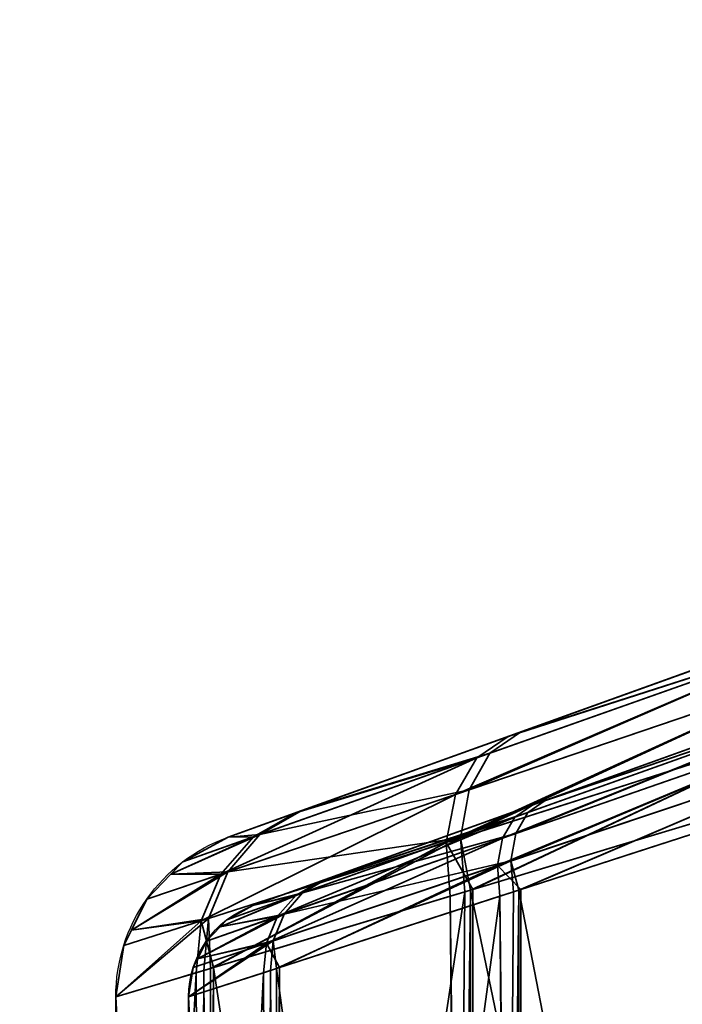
# Model space of a CAD drawing. Header units: millimetres. Extents: x -603 to 3703, y -120 to 193.
# Tile 623 of 656: x 2462.71 to 2469.53, y -16.78 to -6.63. Entities that reach past the tile are written whole.
import ezdxf

# ---------------------------------------------------------------- set-up
doc = ezdxf.new("R2010")
doc.units = ezdxf.units.MM
doc.layers.add('151', color=7, linetype='Continuous', true_color=0xffffff)

# ---------------------------------------------------------------- blocks, each defined once
blk = doc.blocks.new('UG_SURFACE_003')
at = {"layer": '151', "color": 252, "linetype": 'Continuous', "lineweight": 35}
for points in [[(3702.5, -35, 2213), (3702.5, 174.4, 2213), (2297.5, 174.4, 2213), (2297.5, -35, 2213)], [(2447.5, -35, 2063), (2447.5, 174.4, 2063), (3552.5, 174.4, 2063), (3552.5, -35, 2063)]]:
    blk.add_3dface(points, dxfattribs=at)
blk = doc.blocks.new('UG_SURFACE_168')
at = {"layer": '151', "color": 252, "linetype": 'Continuous', "lineweight": 35}
for points in [[(2471.22, -12.768, 1159.605), (2484.588, -7.961, 1016.297), (2464.858, -15.056, 1029), (2464.858, -15.056, 1151)], [(2464.858, -15.056, 1029), (2484.588, -7.961, 1016.297), (2471.22, -12.768, 1020.395)], [(2465.111, -15.762, 1151), (2465.111, -15.762, 1029), (2484.842, -8.666, 1016.297), (2471.474, -13.474, 1159.605)], [(2471.474, -13.474, 1020.395), (2484.842, -8.666, 1016.297), (2465.111, -15.762, 1029)], [(2471.22, -12.768, 1020.395), (2467.74, -14.02, 1022.399), (2465.552, -14.807, 1025.535), (2464.858, -15.056, 1029)], [(2464.858, -15.056, 1151), (2465.616, -14.784, 1154.616), (2467.868, -13.974, 1157.717), (2471.22, -12.768, 1159.605)], [(2467.74, -14.02, 1022.399), (2471.22, -12.768, 1020.395), (2471.096, -12.937, 1019.791)], [(2471.096, -12.937, 1160.209), (2471.22, -12.768, 1159.605), (2467.868, -13.974, 1157.717)], [(2467.196, -14.617, 1021.581), (2467.417, -14.239, 1021.966), (2471.096, -12.937, 1019.791)], [(2471.096, -12.937, 1019.791), (2471.067, -13.304, 1019.267), (2467.196, -14.617, 1021.581)], [(2467.338, -14.569, 1158.552), (2471.067, -13.304, 1160.733), (2471.096, -12.937, 1160.209)], [(2471.096, -12.937, 1160.209), (2467.552, -14.191, 1158.159), (2467.338, -14.569, 1158.552)], [(2471.096, -12.937, 1019.791), (2467.417, -14.239, 1021.966), (2467.74, -14.02, 1022.399)], [(2467.868, -13.974, 1157.717), (2467.552, -14.191, 1158.159), (2471.096, -12.937, 1160.209)], [(2467.101, -15.111, 1021.286), (2467.196, -14.617, 1021.581), (2471.067, -13.304, 1019.267)], [(2471.067, -13.304, 1019.267), (2471.138, -13.82, 1018.894), (2467.101, -15.111, 1021.286)], [(2467.249, -15.063, 1158.851), (2471.138, -13.82, 1161.106), (2471.067, -13.304, 1160.733)], [(2471.067, -13.304, 1160.733), (2467.338, -14.569, 1158.552), (2467.249, -15.063, 1158.851)], [(2465.111, -15.762, 1029), (2465.805, -15.513, 1025.535), (2467.994, -14.725, 1022.399), (2471.474, -13.474, 1020.395)], [(2471.474, -13.474, 1159.605), (2468.122, -14.68, 1157.717), (2465.87, -15.489, 1154.616), (2465.111, -15.762, 1151)], [(2471.403, -13.571, 1020.05), (2471.474, -13.474, 1020.395), (2467.994, -14.725, 1022.399)], [(2468.122, -14.68, 1157.717), (2471.474, -13.474, 1159.605), (2471.403, -13.571, 1159.95)], [(2467.683, -15.067, 1021.931), (2471.386, -13.78, 1019.75), (2471.403, -13.571, 1020.05)], [(2471.403, -13.571, 1020.05), (2467.81, -14.851, 1022.151), (2467.683, -15.067, 1021.931)], [(2467.994, -14.725, 1022.399), (2467.81, -14.851, 1022.151), (2471.403, -13.571, 1020.05)], [(2467.819, -15.019, 1158.194), (2467.941, -14.804, 1157.97), (2471.403, -13.571, 1159.95)], [(2471.403, -13.571, 1159.95), (2471.386, -13.78, 1160.25), (2467.819, -15.019, 1158.194)], [(2471.403, -13.571, 1159.95), (2467.941, -14.804, 1157.97), (2468.122, -14.68, 1157.717)], [(2467.629, -15.349, 1021.763), (2471.427, -14.075, 1019.537), (2471.386, -13.78, 1019.75)], [(2471.386, -13.78, 1019.75), (2467.683, -15.067, 1021.931), (2467.629, -15.349, 1021.763)], [(2467.768, -15.302, 1158.365), (2467.819, -15.019, 1158.194), (2471.386, -13.78, 1160.25)], [(2471.386, -13.78, 1160.25), (2471.427, -14.075, 1160.463), (2467.768, -15.302, 1158.365)], [(2467.375, -15.597, 1020.982), (2467.101, -15.111, 1021.286), (2471.138, -13.82, 1018.894)], [(2471.138, -13.82, 1161.106), (2467.249, -15.063, 1158.851), (2467.353, -15.603, 1159.056)], [(2467.353, -15.603, 1159.056), (2471.299, -14.415, 1161.278), (2471.138, -13.82, 1161.106)], [(2471.138, -13.82, 1018.894), (2471.299, -14.415, 1018.722), (2467.375, -15.597, 1020.982)], [(2467.552, -14.191, 1158.159), (2467.868, -13.974, 1157.717), (2465.616, -14.784, 1154.616)], [(2465.552, -14.807, 1025.535), (2467.74, -14.02, 1022.399), (2467.417, -14.239, 1021.966)], [(2471.427, -14.075, 1019.537), (2467.629, -15.349, 1021.763), (2467.869, -15.597, 1021.541)], [(2467.849, -15.603, 1158.494), (2467.768, -15.302, 1158.365), (2471.427, -14.075, 1160.463)], [(2471.427, -14.075, 1160.463), (2471.519, -14.415, 1160.561), (2467.849, -15.603, 1158.494)], [(2467.869, -15.597, 1021.541), (2471.519, -14.415, 1019.439), (2471.427, -14.075, 1019.537)], [(2465.616, -14.784, 1154.616), (2465.184, -15.03, 1154.845), (2467.552, -14.191, 1158.159)], [(2467.338, -14.569, 1158.552), (2467.552, -14.191, 1158.159), (2465.184, -15.03, 1154.845)], [(2467.417, -14.239, 1021.966), (2467.196, -14.617, 1021.581), (2464.781, -15.437, 1025.119)], [(2464.781, -15.437, 1025.119), (2465.117, -15.054, 1025.316), (2467.417, -14.239, 1021.966)], [(2467.417, -14.239, 1021.966), (2465.117, -15.054, 1025.316), (2465.552, -14.807, 1025.535)], [(2471.299, -14.415, 1018.722), (2471.299, -34.585, 1018.722), (2467.353, -33.397, 1020.944)], [(2467.353, -33.397, 1020.944), (2467.375, -15.597, 1020.982), (2471.299, -14.415, 1018.722)], [(2471.299, -34.585, 1161.278), (2471.299, -14.415, 1161.278), (2467.353, -15.603, 1159.056)], [(2467.849, -15.603, 1158.494), (2471.519, -14.415, 1160.561), (2471.519, -34.585, 1160.561)], [(2471.519, -14.415, 1019.439), (2467.869, -15.597, 1021.541), (2467.849, -33.397, 1021.506)], [(2467.849, -33.397, 1021.506), (2471.519, -34.585, 1019.439), (2471.519, -14.415, 1019.439)], [(2465.184, -15.03, 1154.845), (2464.853, -15.413, 1155.051), (2467.338, -14.569, 1158.552)], [(2467.249, -15.063, 1158.851), (2467.338, -14.569, 1158.552), (2464.853, -15.413, 1155.051)], [(2467.196, -14.617, 1021.581), (2467.101, -15.111, 1021.286), (2464.579, -15.919, 1024.962)], [(2464.579, -15.919, 1024.962), (2464.781, -15.437, 1025.119), (2467.196, -14.617, 1021.581)], [(2465.87, -15.489, 1154.616), (2468.122, -14.68, 1157.717), (2467.941, -14.804, 1157.97)], [(2465.184, -15.03, 1154.845), (2465.616, -14.784, 1154.616), (2464.858, -15.056, 1151)], [(2464.858, -15.056, 1029), (2465.552, -14.807, 1025.535), (2465.117, -15.054, 1025.316)], [(2467.941, -14.804, 1157.97), (2465.623, -15.63, 1154.747), (2465.87, -15.489, 1154.616)], [(2465.623, -15.63, 1154.747), (2467.941, -14.804, 1157.97), (2467.819, -15.019, 1158.194)], [(2467.81, -14.851, 1022.151), (2467.994, -14.725, 1022.399), (2465.805, -15.513, 1025.535)], [(2467.81, -14.851, 1022.151), (2465.557, -15.654, 1025.41), (2465.365, -15.873, 1025.297)], [(2465.365, -15.873, 1025.297), (2467.683, -15.067, 1021.931), (2467.81, -14.851, 1022.151)], [(2465.805, -15.513, 1025.535), (2465.557, -15.654, 1025.41), (2467.81, -14.851, 1022.151)], [(2464.266, -15.44, 1151), (2464.853, -15.413, 1155.051), (2465.184, -15.03, 1154.845)], [(2465.184, -15.03, 1154.845), (2464.389, -15.312, 1151), (2464.266, -15.44, 1151)], [(2464.266, -15.44, 1029), (2464.389, -15.312, 1029), (2465.117, -15.054, 1025.316)], [(2465.117, -15.054, 1025.316), (2464.781, -15.437, 1025.119), (2464.266, -15.44, 1029)], [(2464.858, -15.056, 1151), (2464.389, -15.312, 1151), (2465.184, -15.03, 1154.845)], [(2465.117, -15.054, 1025.316), (2464.389, -15.312, 1029), (2464.858, -15.056, 1029)], [(2464.389, -15.312, 1151), (2464.858, -15.056, 1151), (2464.858, -15.056, 1029), (2464.389, -15.312, 1029)], [(2464.705, -16.4, 1024.608), (2464.579, -15.919, 1024.962), (2467.101, -15.111, 1021.286)], [(2467.249, -15.063, 1158.851), (2464.653, -15.895, 1155.214), (2464.674, -16.41, 1155.413)], [(2464.853, -15.413, 1155.051), (2464.653, -15.895, 1155.214), (2467.249, -15.063, 1158.851)], [(2464.674, -16.41, 1155.413), (2467.295, -15.621, 1159.023), (2467.249, -15.063, 1158.851)], [(2467.101, -15.111, 1021.286), (2467.143, -15.666, 1021.115), (2464.705, -16.4, 1024.608)], [(2467.683, -15.067, 1021.931), (2465.365, -15.873, 1025.297), (2465.25, -16.148, 1025.208)], [(2465.25, -16.148, 1025.208), (2467.629, -15.349, 1021.763), (2467.683, -15.067, 1021.931)], [(2465.434, -15.849, 1154.865), (2467.819, -15.019, 1158.194), (2467.768, -15.302, 1158.365)], [(2467.819, -15.019, 1158.194), (2465.434, -15.849, 1154.865), (2465.623, -15.63, 1154.747)], [(2467.375, -15.597, 1020.982), (2467.143, -15.666, 1021.115), (2467.101, -15.111, 1021.286)], [(2467.249, -15.063, 1158.851), (2467.295, -15.621, 1159.023), (2467.353, -15.603, 1159.056)], [(2464.389, -15.312, 1029), (2464.266, -15.44, 1029), (2464.266, -15.44, 1151), (2464.389, -15.312, 1151)], [(2465.356, -16.41, 1155.105), (2465.32, -16.125, 1154.958), (2467.768, -15.302, 1158.365)], [(2467.768, -15.302, 1158.365), (2465.32, -16.125, 1154.958), (2465.434, -15.849, 1154.865)], [(2467.768, -15.302, 1158.365), (2467.795, -15.621, 1158.464), (2465.356, -16.41, 1155.105)], [(2467.849, -15.603, 1158.494), (2467.795, -15.621, 1158.464), (2467.768, -15.302, 1158.365)], [(2463.86, -16.016, 1151), (2464.653, -15.895, 1155.214), (2464.853, -15.413, 1155.051)], [(2464.853, -15.413, 1155.051), (2464.018, -15.697, 1151), (2463.86, -16.016, 1151)], [(2464.266, -15.44, 1151), (2464.018, -15.697, 1151), (2464.853, -15.413, 1155.051)], [(2467.629, -15.349, 1021.763), (2465.25, -16.148, 1025.208), (2465.385, -16.4, 1024.915)], [(2465.385, -16.4, 1024.915), (2467.653, -15.666, 1021.665), (2467.629, -15.349, 1021.763)], [(2467.629, -15.349, 1021.763), (2467.653, -15.666, 1021.665), (2467.869, -15.597, 1021.541)], [(2463.86, -16.016, 1029), (2464.018, -15.697, 1029), (2464.781, -15.437, 1025.119)], [(2464.781, -15.437, 1025.119), (2464.579, -15.919, 1024.962), (2463.86, -16.016, 1029)], [(2464.781, -15.437, 1025.119), (2464.018, -15.697, 1029), (2464.266, -15.44, 1029)], [(2464.018, -15.697, 1151), (2464.266, -15.44, 1151), (2464.266, -15.44, 1029), (2464.018, -15.697, 1029)], [(2465.111, -15.762, 1151), (2465.87, -15.489, 1154.616), (2465.623, -15.63, 1154.747)], [(2465.557, -15.654, 1025.41), (2465.805, -15.513, 1025.535), (2465.111, -15.762, 1029)], [(2467.295, -15.621, 1159.023), (2464.674, -16.41, 1155.413), (2464.705, -32.6, 1155.391)], [(2467.295, -15.621, 1159.023), (2464.705, -32.6, 1155.391), (2467.143, -33.334, 1158.885)], [(2465.356, -16.41, 1155.105), (2467.795, -15.621, 1158.464), (2467.653, -33.334, 1158.335)], [(2467.143, -15.666, 1021.115), (2467.375, -15.597, 1020.982), (2467.353, -33.397, 1020.944)], [(2467.143, -33.334, 1158.885), (2467.353, -15.603, 1159.056), (2467.295, -15.621, 1159.023)], [(2467.143, -33.334, 1158.885), (2467.375, -33.403, 1159.019), (2467.353, -15.603, 1159.056)], [(2467.353, -15.603, 1159.056), (2467.375, -33.403, 1159.019), (2471.299, -34.585, 1161.278)], [(2467.849, -33.397, 1021.506), (2467.869, -15.597, 1021.541), (2467.653, -15.666, 1021.665)], [(2467.849, -15.603, 1158.494), (2467.869, -33.404, 1158.459), (2467.653, -33.334, 1158.335)], [(2467.795, -15.621, 1158.464), (2467.849, -15.603, 1158.494), (2467.653, -33.334, 1158.335)], [(2471.519, -34.585, 1160.561), (2467.869, -33.404, 1158.459), (2467.849, -15.603, 1158.494)], [(2464.018, -15.697, 1029), (2463.86, -16.016, 1029), (2463.86, -16.016, 1151), (2464.018, -15.697, 1151)], [(2467.295, -33.379, 1020.977), (2464.705, -16.4, 1024.608), (2467.143, -15.666, 1021.115)], [(2464.773, -15.981, 1151), (2464.844, -15.908, 1151), (2465.623, -15.63, 1154.747)], [(2465.623, -15.63, 1154.747), (2465.434, -15.849, 1154.865), (2464.773, -15.981, 1151)], [(2464.773, -15.981, 1029), (2465.365, -15.873, 1025.297), (2465.557, -15.654, 1025.41)], [(2465.557, -15.654, 1025.41), (2464.844, -15.908, 1029), (2464.773, -15.981, 1029)], [(2465.623, -15.63, 1154.747), (2464.844, -15.908, 1151), (2465.111, -15.762, 1151)], [(2465.111, -15.762, 1029), (2464.844, -15.908, 1029), (2465.557, -15.654, 1025.41)], [(2467.653, -15.666, 1021.665), (2465.385, -16.4, 1024.915), (2465.356, -32.59, 1024.895)], [(2465.356, -32.59, 1024.895), (2467.795, -33.379, 1021.536), (2467.653, -15.666, 1021.665)], [(2467.143, -15.666, 1021.115), (2467.353, -33.397, 1020.944), (2467.295, -33.379, 1020.977)], [(2467.795, -33.379, 1021.536), (2467.849, -33.397, 1021.506), (2467.653, -15.666, 1021.665)], [(2464.844, -15.908, 1029), (2465.111, -15.762, 1029), (2465.111, -15.762, 1151), (2464.844, -15.908, 1151)], [(2463.7, -16.703, 1151), (2464.606, -16.43, 1155.319), (2464.653, -15.895, 1155.214)], [(2464.653, -15.895, 1155.214), (2463.782, -16.175, 1151), (2463.7, -16.703, 1151)], [(2463.7, -16.703, 1029), (2463.782, -16.175, 1029), (2464.579, -15.919, 1024.962)], [(2464.579, -15.919, 1024.962), (2464.529, -16.454, 1024.861), (2463.7, -16.703, 1029)], [(2463.86, -16.016, 1151), (2463.782, -16.175, 1151), (2464.653, -15.895, 1155.214)], [(2464.579, -15.919, 1024.962), (2463.782, -16.175, 1029), (2463.86, -16.016, 1029)], [(2464.705, -16.4, 1024.608), (2464.529, -16.454, 1024.861), (2464.579, -15.919, 1024.962)], [(2464.542, -16.31, 1151), (2464.632, -16.128, 1151), (2465.434, -15.849, 1154.865)], [(2465.434, -15.849, 1154.865), (2465.32, -16.125, 1154.958), (2464.542, -16.31, 1151)], [(2464.542, -16.31, 1029), (2465.25, -16.148, 1025.208), (2465.365, -15.873, 1025.297)], [(2465.365, -15.873, 1025.297), (2464.632, -16.128, 1029), (2464.542, -16.31, 1029)], [(2464.653, -15.895, 1155.214), (2464.606, -16.43, 1155.319), (2464.674, -16.41, 1155.413)], [(2465.434, -15.849, 1154.865), (2464.632, -16.128, 1151), (2464.773, -15.981, 1151)], [(2464.773, -15.981, 1029), (2464.632, -16.128, 1029), (2465.365, -15.873, 1025.297)], [(2464.844, -15.908, 1151), (2464.773, -15.981, 1151), (2464.773, -15.981, 1029), (2464.844, -15.908, 1029)], [(2463.782, -16.175, 1151), (2463.86, -16.016, 1151), (2463.86, -16.016, 1029), (2463.782, -16.175, 1029)], [(2464.632, -16.128, 1029), (2464.773, -15.981, 1029), (2464.773, -15.981, 1151), (2464.632, -16.128, 1151)], [(2464.45, -16.703, 1151), (2464.497, -16.401, 1151), (2465.32, -16.125, 1154.958)], [(2465.32, -16.125, 1154.958), (2465.293, -16.43, 1155.018), (2464.45, -16.703, 1151)], [(2465.32, -16.125, 1154.958), (2464.497, -16.401, 1151), (2464.542, -16.31, 1151)], [(2464.632, -16.128, 1151), (2464.542, -16.31, 1151), (2464.542, -16.31, 1029), (2464.632, -16.128, 1029)], [(2465.356, -16.41, 1155.105), (2465.293, -16.43, 1155.018), (2465.32, -16.125, 1154.958)], [(2463.782, -16.175, 1029), (2463.7, -16.703, 1029), (2463.7, -16.703, 1151), (2463.782, -16.175, 1151)], [(2464.45, -16.703, 1029), (2465.221, -16.454, 1025.15), (2465.25, -16.148, 1025.208)], [(2465.25, -16.148, 1025.208), (2464.497, -16.401, 1029), (2464.45, -16.703, 1029)], [(2464.542, -16.31, 1029), (2464.497, -16.401, 1029), (2465.25, -16.148, 1025.208)], [(2465.25, -16.148, 1025.208), (2465.221, -16.454, 1025.15), (2465.385, -16.4, 1024.915)], [(2464.497, -16.401, 1029), (2464.542, -16.31, 1029), (2464.542, -16.31, 1151), (2464.497, -16.401, 1151)], [(2464.529, -32.546, 1155.139), (2464.606, -16.43, 1155.319), (2463.7, -16.703, 1151)], [(2464.497, -16.401, 1151), (2464.45, -16.703, 1151), (2464.45, -16.703, 1029), (2464.497, -16.401, 1029)], [(2464.45, -16.703, 1151), (2465.293, -16.43, 1155.018), (2465.221, -32.546, 1154.85)], [(2464.529, -16.454, 1024.861), (2464.705, -16.4, 1024.608), (2464.606, -32.57, 1024.68)], [(2464.529, -32.546, 1155.139), (2464.705, -32.6, 1155.391), (2464.606, -16.43, 1155.319)], [(2464.705, -16.4, 1024.608), (2464.674, -32.59, 1024.587), (2464.606, -32.57, 1024.68)], [(2464.705, -32.6, 1155.391), (2464.674, -16.41, 1155.413), (2464.606, -16.43, 1155.319)], [(2467.295, -33.379, 1020.977), (2464.674, -32.59, 1024.587), (2464.705, -16.4, 1024.608)], [(2465.293, -32.57, 1024.982), (2465.385, -16.4, 1024.915), (2465.221, -16.454, 1025.15)], [(2465.293, -16.43, 1155.018), (2465.385, -32.6, 1155.085), (2465.221, -32.546, 1154.85)], [(2465.293, -32.57, 1024.982), (2465.356, -32.59, 1024.895), (2465.385, -16.4, 1024.915)], [(2465.293, -16.43, 1155.018), (2465.356, -16.41, 1155.105), (2465.385, -32.6, 1155.085)], [(2467.653, -33.334, 1158.335), (2465.385, -32.6, 1155.085), (2465.356, -16.41, 1155.105)], [(2464.529, -16.454, 1024.861), (2464.606, -32.57, 1024.68), (2463.7, -32.297, 1029)], [(2463.7, -32.297, 1029), (2463.7, -16.703, 1029), (2464.529, -16.454, 1024.861)], [(2465.221, -16.454, 1025.15), (2464.45, -16.703, 1029), (2464.45, -32.297, 1029)], [(2464.45, -32.297, 1029), (2465.293, -32.57, 1024.982), (2465.221, -16.454, 1025.15)], [(2463.7, -16.703, 1151), (2463.7, -32.297, 1151), (2464.529, -32.546, 1155.139)], [(2463.7, -32.297, 1029), (2463.7, -32.297, 1151), (2463.7, -16.703, 1151), (2463.7, -16.703, 1029)], [(2465.221, -32.546, 1154.85), (2464.45, -32.297, 1151), (2464.45, -16.703, 1151)], [(2464.45, -16.703, 1029), (2464.45, -16.703, 1151), (2464.45, -32.297, 1151), (2464.45, -32.297, 1029)]]:
    blk.add_3dface(points, dxfattribs=at)
blk = doc.blocks.new('UG_SURFACE_172')
at = {"layer": '151', "color": 252, "linetype": 'Continuous', "lineweight": 35}
for points in [[(2471.22, -12.768, 1159.605), (2484.588, -7.961, 1016.297), (2464.858, -15.056, 1029), (2464.858, -15.056, 1151)], [(2464.858, -15.056, 1029), (2484.588, -7.961, 1016.297), (2471.22, -12.768, 1020.395)], [(2465.111, -15.762, 1151), (2465.111, -15.762, 1029), (2484.842, -8.666, 1016.297), (2471.474, -13.474, 1159.605)], [(2471.474, -13.474, 1020.395), (2484.842, -8.666, 1016.297), (2465.111, -15.762, 1029)], [(2471.22, -12.768, 1020.395), (2467.74, -14.02, 1022.399), (2465.552, -14.807, 1025.535), (2464.858, -15.056, 1029)], [(2464.858, -15.056, 1151), (2465.616, -14.784, 1154.616), (2467.868, -13.974, 1157.717), (2471.22, -12.768, 1159.605)], [(2467.74, -14.02, 1022.399), (2471.22, -12.768, 1020.395), (2471.096, -12.937, 1019.791)], [(2471.096, -12.937, 1160.209), (2471.22, -12.768, 1159.605), (2467.868, -13.974, 1157.717)], [(2467.196, -14.617, 1021.581), (2467.417, -14.239, 1021.966), (2471.096, -12.937, 1019.791)], [(2471.096, -12.937, 1019.791), (2471.067, -13.304, 1019.267), (2467.196, -14.617, 1021.581)], [(2467.338, -14.569, 1158.552), (2471.067, -13.304, 1160.733), (2471.096, -12.937, 1160.209)], [(2471.096, -12.937, 1160.209), (2467.552, -14.191, 1158.159), (2467.338, -14.569, 1158.552)], [(2471.096, -12.937, 1019.791), (2467.417, -14.239, 1021.966), (2467.74, -14.02, 1022.399)], [(2467.868, -13.974, 1157.717), (2467.552, -14.191, 1158.159), (2471.096, -12.937, 1160.209)], [(2467.101, -15.111, 1021.286), (2467.196, -14.617, 1021.581), (2471.067, -13.304, 1019.267)], [(2471.067, -13.304, 1019.267), (2471.138, -13.82, 1018.894), (2467.101, -15.111, 1021.286)], [(2467.249, -15.063, 1158.851), (2471.138, -13.82, 1161.106), (2471.067, -13.304, 1160.733)], [(2471.067, -13.304, 1160.733), (2467.338, -14.569, 1158.552), (2467.249, -15.063, 1158.851)], [(2465.111, -15.762, 1029), (2465.805, -15.513, 1025.535), (2467.994, -14.725, 1022.399), (2471.474, -13.474, 1020.395)], [(2471.474, -13.474, 1159.605), (2468.122, -14.68, 1157.717), (2465.87, -15.489, 1154.616), (2465.111, -15.762, 1151)], [(2471.403, -13.571, 1020.05), (2471.474, -13.474, 1020.395), (2467.994, -14.725, 1022.399)], [(2468.122, -14.68, 1157.717), (2471.474, -13.474, 1159.605), (2471.403, -13.571, 1159.95)], [(2467.683, -15.067, 1021.931), (2471.386, -13.78, 1019.75), (2471.403, -13.571, 1020.05)], [(2471.403, -13.571, 1020.05), (2467.81, -14.851, 1022.151), (2467.683, -15.067, 1021.931)], [(2467.994, -14.725, 1022.399), (2467.81, -14.851, 1022.151), (2471.403, -13.571, 1020.05)], [(2467.819, -15.019, 1158.194), (2467.941, -14.804, 1157.97), (2471.403, -13.571, 1159.95)], [(2471.403, -13.571, 1159.95), (2471.386, -13.78, 1160.25), (2467.819, -15.019, 1158.194)], [(2471.403, -13.571, 1159.95), (2467.941, -14.804, 1157.97), (2468.122, -14.68, 1157.717)], [(2467.629, -15.349, 1021.763), (2471.427, -14.075, 1019.537), (2471.386, -13.78, 1019.75)], [(2471.386, -13.78, 1019.75), (2467.683, -15.067, 1021.931), (2467.629, -15.349, 1021.763)], [(2467.768, -15.302, 1158.365), (2467.819, -15.019, 1158.194), (2471.386, -13.78, 1160.25)], [(2471.386, -13.78, 1160.25), (2471.427, -14.075, 1160.463), (2467.768, -15.302, 1158.365)], [(2467.375, -15.597, 1020.982), (2467.101, -15.111, 1021.286), (2471.138, -13.82, 1018.894)], [(2471.138, -13.82, 1161.106), (2467.249, -15.063, 1158.851), (2467.353, -15.603, 1159.056)], [(2467.353, -15.603, 1159.056), (2471.299, -14.415, 1161.278), (2471.138, -13.82, 1161.106)], [(2471.138, -13.82, 1018.894), (2471.299, -14.415, 1018.722), (2467.375, -15.597, 1020.982)], [(2467.552, -14.191, 1158.159), (2467.868, -13.974, 1157.717), (2465.616, -14.784, 1154.616)], [(2465.552, -14.807, 1025.535), (2467.74, -14.02, 1022.399), (2467.417, -14.239, 1021.966)], [(2471.427, -14.075, 1019.537), (2467.629, -15.349, 1021.763), (2467.869, -15.597, 1021.541)], [(2467.849, -15.603, 1158.494), (2467.768, -15.302, 1158.365), (2471.427, -14.075, 1160.463)], [(2471.427, -14.075, 1160.463), (2471.519, -14.415, 1160.561), (2467.849, -15.603, 1158.494)], [(2467.869, -15.597, 1021.541), (2471.519, -14.415, 1019.439), (2471.427, -14.075, 1019.537)], [(2465.616, -14.784, 1154.616), (2465.184, -15.03, 1154.845), (2467.552, -14.191, 1158.159)], [(2467.338, -14.569, 1158.552), (2467.552, -14.191, 1158.159), (2465.184, -15.03, 1154.845)], [(2467.417, -14.239, 1021.966), (2467.196, -14.617, 1021.581), (2464.781, -15.437, 1025.119)], [(2464.781, -15.437, 1025.119), (2465.117, -15.054, 1025.316), (2467.417, -14.239, 1021.966)], [(2467.417, -14.239, 1021.966), (2465.117, -15.054, 1025.316), (2465.552, -14.807, 1025.535)], [(2471.299, -14.415, 1018.722), (2471.299, -34.585, 1018.722), (2467.353, -33.397, 1020.944)], [(2467.353, -33.397, 1020.944), (2467.375, -15.597, 1020.982), (2471.299, -14.415, 1018.722)], [(2471.299, -34.585, 1161.278), (2471.299, -14.415, 1161.278), (2467.353, -15.603, 1159.056)], [(2467.849, -15.603, 1158.494), (2471.519, -14.415, 1160.561), (2471.519, -34.585, 1160.561)], [(2471.519, -14.415, 1019.439), (2467.869, -15.597, 1021.541), (2467.849, -33.397, 1021.506)], [(2467.849, -33.397, 1021.506), (2471.519, -34.585, 1019.439), (2471.519, -14.415, 1019.439)], [(2465.184, -15.03, 1154.845), (2464.853, -15.413, 1155.051), (2467.338, -14.569, 1158.552)], [(2467.249, -15.063, 1158.851), (2467.338, -14.569, 1158.552), (2464.853, -15.413, 1155.051)], [(2467.196, -14.617, 1021.581), (2467.101, -15.111, 1021.286), (2464.579, -15.919, 1024.962)], [(2464.579, -15.919, 1024.962), (2464.781, -15.437, 1025.119), (2467.196, -14.617, 1021.581)], [(2465.87, -15.489, 1154.616), (2468.122, -14.68, 1157.717), (2467.941, -14.804, 1157.97)], [(2465.184, -15.03, 1154.845), (2465.616, -14.784, 1154.616), (2464.858, -15.056, 1151)], [(2464.858, -15.056, 1029), (2465.552, -14.807, 1025.535), (2465.117, -15.054, 1025.316)], [(2467.941, -14.804, 1157.97), (2465.623, -15.63, 1154.747), (2465.87, -15.489, 1154.616)], [(2465.623, -15.63, 1154.747), (2467.941, -14.804, 1157.97), (2467.819, -15.019, 1158.194)], [(2467.81, -14.851, 1022.151), (2467.994, -14.725, 1022.399), (2465.805, -15.513, 1025.535)], [(2467.81, -14.851, 1022.151), (2465.557, -15.654, 1025.41), (2465.365, -15.873, 1025.297)], [(2465.365, -15.873, 1025.297), (2467.683, -15.067, 1021.931), (2467.81, -14.851, 1022.151)], [(2465.805, -15.513, 1025.535), (2465.557, -15.654, 1025.41), (2467.81, -14.851, 1022.151)], [(2464.266, -15.44, 1151), (2464.853, -15.413, 1155.051), (2465.184, -15.03, 1154.845)], [(2465.184, -15.03, 1154.845), (2464.389, -15.312, 1151), (2464.266, -15.44, 1151)], [(2464.266, -15.44, 1029), (2464.389, -15.312, 1029), (2465.117, -15.054, 1025.316)], [(2465.117, -15.054, 1025.316), (2464.781, -15.437, 1025.119), (2464.266, -15.44, 1029)], [(2464.858, -15.056, 1151), (2464.389, -15.312, 1151), (2465.184, -15.03, 1154.845)], [(2465.117, -15.054, 1025.316), (2464.389, -15.312, 1029), (2464.858, -15.056, 1029)], [(2464.389, -15.312, 1151), (2464.858, -15.056, 1151), (2464.858, -15.056, 1029), (2464.389, -15.312, 1029)], [(2464.705, -16.4, 1024.608), (2464.579, -15.919, 1024.962), (2467.101, -15.111, 1021.286)], [(2467.249, -15.063, 1158.851), (2464.653, -15.895, 1155.214), (2464.674, -16.41, 1155.413)], [(2464.853, -15.413, 1155.051), (2464.653, -15.895, 1155.214), (2467.249, -15.063, 1158.851)], [(2464.674, -16.41, 1155.413), (2467.295, -15.621, 1159.023), (2467.249, -15.063, 1158.851)], [(2467.101, -15.111, 1021.286), (2467.143, -15.666, 1021.115), (2464.705, -16.4, 1024.608)], [(2467.683, -15.067, 1021.931), (2465.365, -15.873, 1025.297), (2465.25, -16.148, 1025.208)], [(2465.25, -16.148, 1025.208), (2467.629, -15.349, 1021.763), (2467.683, -15.067, 1021.931)], [(2465.434, -15.849, 1154.865), (2467.819, -15.019, 1158.194), (2467.768, -15.302, 1158.365)], [(2467.819, -15.019, 1158.194), (2465.434, -15.849, 1154.865), (2465.623, -15.63, 1154.747)], [(2467.375, -15.597, 1020.982), (2467.143, -15.666, 1021.115), (2467.101, -15.111, 1021.286)], [(2467.249, -15.063, 1158.851), (2467.295, -15.621, 1159.023), (2467.353, -15.603, 1159.056)], [(2464.389, -15.312, 1029), (2464.266, -15.44, 1029), (2464.266, -15.44, 1151), (2464.389, -15.312, 1151)], [(2465.356, -16.41, 1155.105), (2465.32, -16.125, 1154.958), (2467.768, -15.302, 1158.365)], [(2467.768, -15.302, 1158.365), (2465.32, -16.125, 1154.958), (2465.434, -15.849, 1154.865)], [(2467.768, -15.302, 1158.365), (2467.795, -15.621, 1158.464), (2465.356, -16.41, 1155.105)], [(2467.849, -15.603, 1158.494), (2467.795, -15.621, 1158.464), (2467.768, -15.302, 1158.365)], [(2463.86, -16.016, 1151), (2464.653, -15.895, 1155.214), (2464.853, -15.413, 1155.051)], [(2464.853, -15.413, 1155.051), (2464.018, -15.697, 1151), (2463.86, -16.016, 1151)], [(2464.266, -15.44, 1151), (2464.018, -15.697, 1151), (2464.853, -15.413, 1155.051)], [(2467.629, -15.349, 1021.763), (2465.25, -16.148, 1025.208), (2465.385, -16.4, 1024.915)], [(2465.385, -16.4, 1024.915), (2467.653, -15.666, 1021.665), (2467.629, -15.349, 1021.763)], [(2467.629, -15.349, 1021.763), (2467.653, -15.666, 1021.665), (2467.869, -15.597, 1021.541)], [(2463.86, -16.016, 1029), (2464.018, -15.697, 1029), (2464.781, -15.437, 1025.119)], [(2464.781, -15.437, 1025.119), (2464.579, -15.919, 1024.962), (2463.86, -16.016, 1029)], [(2464.781, -15.437, 1025.119), (2464.018, -15.697, 1029), (2464.266, -15.44, 1029)], [(2464.018, -15.697, 1151), (2464.266, -15.44, 1151), (2464.266, -15.44, 1029), (2464.018, -15.697, 1029)], [(2465.111, -15.762, 1151), (2465.87, -15.489, 1154.616), (2465.623, -15.63, 1154.747)], [(2465.557, -15.654, 1025.41), (2465.805, -15.513, 1025.535), (2465.111, -15.762, 1029)], [(2467.295, -15.621, 1159.023), (2464.674, -16.41, 1155.413), (2464.705, -32.6, 1155.391)], [(2467.295, -15.621, 1159.023), (2464.705, -32.6, 1155.391), (2467.143, -33.334, 1158.885)], [(2465.356, -16.41, 1155.105), (2467.795, -15.621, 1158.464), (2467.653, -33.334, 1158.335)], [(2467.143, -15.666, 1021.115), (2467.375, -15.597, 1020.982), (2467.353, -33.397, 1020.944)], [(2467.143, -33.334, 1158.885), (2467.353, -15.603, 1159.056), (2467.295, -15.621, 1159.023)], [(2467.143, -33.334, 1158.885), (2467.375, -33.403, 1159.019), (2467.353, -15.603, 1159.056)], [(2467.353, -15.603, 1159.056), (2467.375, -33.403, 1159.019), (2471.299, -34.585, 1161.278)], [(2467.849, -33.397, 1021.506), (2467.869, -15.597, 1021.541), (2467.653, -15.666, 1021.665)], [(2467.849, -15.603, 1158.494), (2467.869, -33.404, 1158.459), (2467.653, -33.334, 1158.335)], [(2467.795, -15.621, 1158.464), (2467.849, -15.603, 1158.494), (2467.653, -33.334, 1158.335)], [(2471.519, -34.585, 1160.561), (2467.869, -33.404, 1158.459), (2467.849, -15.603, 1158.494)], [(2464.018, -15.697, 1029), (2463.86, -16.016, 1029), (2463.86, -16.016, 1151), (2464.018, -15.697, 1151)], [(2467.295, -33.379, 1020.977), (2464.705, -16.4, 1024.608), (2467.143, -15.666, 1021.115)], [(2464.773, -15.981, 1151), (2464.844, -15.908, 1151), (2465.623, -15.63, 1154.747)], [(2465.623, -15.63, 1154.747), (2465.434, -15.849, 1154.865), (2464.773, -15.981, 1151)], [(2464.773, -15.981, 1029), (2465.365, -15.873, 1025.297), (2465.557, -15.654, 1025.41)], [(2465.557, -15.654, 1025.41), (2464.844, -15.908, 1029), (2464.773, -15.981, 1029)], [(2465.623, -15.63, 1154.747), (2464.844, -15.908, 1151), (2465.111, -15.762, 1151)], [(2465.111, -15.762, 1029), (2464.844, -15.908, 1029), (2465.557, -15.654, 1025.41)], [(2467.653, -15.666, 1021.665), (2465.385, -16.4, 1024.915), (2465.356, -32.59, 1024.895)], [(2465.356, -32.59, 1024.895), (2467.795, -33.379, 1021.536), (2467.653, -15.666, 1021.665)], [(2467.143, -15.666, 1021.115), (2467.353, -33.397, 1020.944), (2467.295, -33.379, 1020.977)], [(2467.795, -33.379, 1021.536), (2467.849, -33.397, 1021.506), (2467.653, -15.666, 1021.665)], [(2464.844, -15.908, 1029), (2465.111, -15.762, 1029), (2465.111, -15.762, 1151), (2464.844, -15.908, 1151)], [(2463.7, -16.703, 1151), (2464.606, -16.43, 1155.319), (2464.653, -15.895, 1155.214)], [(2464.653, -15.895, 1155.214), (2463.782, -16.175, 1151), (2463.7, -16.703, 1151)], [(2463.7, -16.703, 1029), (2463.782, -16.175, 1029), (2464.579, -15.919, 1024.962)], [(2464.579, -15.919, 1024.962), (2464.529, -16.454, 1024.861), (2463.7, -16.703, 1029)], [(2463.86, -16.016, 1151), (2463.782, -16.175, 1151), (2464.653, -15.895, 1155.214)], [(2464.579, -15.919, 1024.962), (2463.782, -16.175, 1029), (2463.86, -16.016, 1029)], [(2464.705, -16.4, 1024.608), (2464.529, -16.454, 1024.861), (2464.579, -15.919, 1024.962)], [(2464.542, -16.31, 1151), (2464.632, -16.128, 1151), (2465.434, -15.849, 1154.865)], [(2465.434, -15.849, 1154.865), (2465.32, -16.125, 1154.958), (2464.542, -16.31, 1151)], [(2464.542, -16.31, 1029), (2465.25, -16.148, 1025.208), (2465.365, -15.873, 1025.297)], [(2465.365, -15.873, 1025.297), (2464.632, -16.128, 1029), (2464.542, -16.31, 1029)], [(2464.653, -15.895, 1155.214), (2464.606, -16.43, 1155.319), (2464.674, -16.41, 1155.413)], [(2465.434, -15.849, 1154.865), (2464.632, -16.128, 1151), (2464.773, -15.981, 1151)], [(2464.773, -15.981, 1029), (2464.632, -16.128, 1029), (2465.365, -15.873, 1025.297)], [(2464.844, -15.908, 1151), (2464.773, -15.981, 1151), (2464.773, -15.981, 1029), (2464.844, -15.908, 1029)], [(2463.782, -16.175, 1151), (2463.86, -16.016, 1151), (2463.86, -16.016, 1029), (2463.782, -16.175, 1029)], [(2464.632, -16.128, 1029), (2464.773, -15.981, 1029), (2464.773, -15.981, 1151), (2464.632, -16.128, 1151)], [(2464.45, -16.703, 1151), (2464.497, -16.401, 1151), (2465.32, -16.125, 1154.958)], [(2465.32, -16.125, 1154.958), (2465.293, -16.43, 1155.018), (2464.45, -16.703, 1151)], [(2465.32, -16.125, 1154.958), (2464.497, -16.401, 1151), (2464.542, -16.31, 1151)], [(2464.632, -16.128, 1151), (2464.542, -16.31, 1151), (2464.542, -16.31, 1029), (2464.632, -16.128, 1029)], [(2465.356, -16.41, 1155.105), (2465.293, -16.43, 1155.018), (2465.32, -16.125, 1154.958)], [(2463.782, -16.175, 1029), (2463.7, -16.703, 1029), (2463.7, -16.703, 1151), (2463.782, -16.175, 1151)], [(2464.45, -16.703, 1029), (2465.221, -16.454, 1025.15), (2465.25, -16.148, 1025.208)], [(2465.25, -16.148, 1025.208), (2464.497, -16.401, 1029), (2464.45, -16.703, 1029)], [(2464.542, -16.31, 1029), (2464.497, -16.401, 1029), (2465.25, -16.148, 1025.208)], [(2465.25, -16.148, 1025.208), (2465.221, -16.454, 1025.15), (2465.385, -16.4, 1024.915)], [(2464.497, -16.401, 1029), (2464.542, -16.31, 1029), (2464.542, -16.31, 1151), (2464.497, -16.401, 1151)], [(2464.529, -32.546, 1155.139), (2464.606, -16.43, 1155.319), (2463.7, -16.703, 1151)], [(2464.497, -16.401, 1151), (2464.45, -16.703, 1151), (2464.45, -16.703, 1029), (2464.497, -16.401, 1029)], [(2464.45, -16.703, 1151), (2465.293, -16.43, 1155.018), (2465.221, -32.546, 1154.85)], [(2464.529, -16.454, 1024.861), (2464.705, -16.4, 1024.608), (2464.606, -32.57, 1024.68)], [(2464.529, -32.546, 1155.139), (2464.705, -32.6, 1155.391), (2464.606, -16.43, 1155.319)], [(2464.705, -16.4, 1024.608), (2464.674, -32.59, 1024.587), (2464.606, -32.57, 1024.68)], [(2464.705, -32.6, 1155.391), (2464.674, -16.41, 1155.413), (2464.606, -16.43, 1155.319)], [(2467.295, -33.379, 1020.977), (2464.674, -32.59, 1024.587), (2464.705, -16.4, 1024.608)], [(2465.293, -32.57, 1024.982), (2465.385, -16.4, 1024.915), (2465.221, -16.454, 1025.15)], [(2465.293, -16.43, 1155.018), (2465.385, -32.6, 1155.085), (2465.221, -32.546, 1154.85)], [(2465.293, -32.57, 1024.982), (2465.356, -32.59, 1024.895), (2465.385, -16.4, 1024.915)], [(2465.293, -16.43, 1155.018), (2465.356, -16.41, 1155.105), (2465.385, -32.6, 1155.085)], [(2467.653, -33.334, 1158.335), (2465.385, -32.6, 1155.085), (2465.356, -16.41, 1155.105)], [(2464.529, -16.454, 1024.861), (2464.606, -32.57, 1024.68), (2463.7, -32.297, 1029)], [(2463.7, -32.297, 1029), (2463.7, -16.703, 1029), (2464.529, -16.454, 1024.861)], [(2465.221, -16.454, 1025.15), (2464.45, -16.703, 1029), (2464.45, -32.297, 1029)], [(2464.45, -32.297, 1029), (2465.293, -32.57, 1024.982), (2465.221, -16.454, 1025.15)], [(2463.7, -16.703, 1151), (2463.7, -32.297, 1151), (2464.529, -32.546, 1155.139)], [(2463.7, -32.297, 1029), (2463.7, -32.297, 1151), (2463.7, -16.703, 1151), (2463.7, -16.703, 1029)], [(2465.221, -32.546, 1154.85), (2464.45, -32.297, 1151), (2464.45, -16.703, 1151)], [(2464.45, -16.703, 1029), (2464.45, -16.703, 1151), (2464.45, -32.297, 1151), (2464.45, -32.297, 1029)]]:
    blk.add_3dface(points, dxfattribs=at)

msp = doc.modelspace()

# ---------------------------------------------------------------- linework, layer by layer
at = {"layer": '151', "color": 252, "linetype": 'Continuous', "lineweight": -3, "true_color": 0x939598}
for p, q in [((2464.858, -15.056, 1029), (2464.858, -15.056, 1151)), ((2464.858, -15.056, 1029), (2464.858, -15.056, 1151)), ((2465.112, -15.762, 1029), (2465.112, -15.762, 1151)), ((2465.112, -15.762, 1029), (2465.112, -15.762, 1151)), ((2463.7, -16.703, 1151), (2463.7, -16.703, 1029)), ((2463.7, -16.703, 1029), (2463.7, -32.297, 1029)), ((2463.7, -16.703, 1151), (2463.7, -32.297, 1151)), ((2463.7, -16.703, 1151), (2463.7, -16.703, 1029)), ((2463.7, -16.703, 1151), (2463.7, -32.297, 1151)), ((2463.7, -16.703, 1029), (2463.7, -32.297, 1029)), ((2464.45, -16.703, 1029), (2464.45, -32.297, 1029)), ((2464.45, -16.703, 1151), (2464.45, -32.297, 1151)), ((2464.45, -16.703, 1151), (2464.45, -16.703, 1029)), ((2464.45, -16.703, 1029), (2464.45, -32.297, 1029)), ((2464.45, -16.703, 1151), (2464.45, -32.297, 1151)), ((2464.45, -16.703, 1151), (2464.45, -16.703, 1029))]:
    msp.add_line(p, q, dxfattribs=at)
at = {"layer": '151', "color": 252, "linetype": 'Continuous', "lineweight": -3, "true_color": 0x939598, "extrusion": (0, 0, -1)}
for centre, radius, start in [((-2465.45, -16.703, -1029), 1.75, 360), ((-2465.45, -16.703, -1151), 1.75, 0), ((-2465.45, -16.703, -1029), 1.75, 360), ((-2465.45, -16.703, -1151), 1.75, 0), ((-2465.45, -16.703, -1029), 1, 0), ((-2465.45, -16.703, -1151), 1, 0), ((-2465.45, -16.703, -1029), 1, 0), ((-2465.45, -16.703, -1151), 1, 0)]:
    msp.add_arc(centre, radius, start, 70.22, dxfattribs=at)
at = {"layer": '151', "color": 252, "linetype": 'Continuous', "lineweight": -3, "true_color": 0x939598, "extrusion": (-0.33841, 0.940999, 0)}
for centre, start_param, end_param in [((2473.858, -11.82, 1029), 5.009846, 6.283185), ((2473.858, -11.82, 1151), 0, 1.273339), ((2473.858, -11.82, 1029), 5.009846, 6.283185), ((2473.858, -11.82, 1151), 0, 1.273339), ((2474.112, -12.525, 1151), 0, 1.273339), ((2474.112, -12.525, 1029), 5.009846, 6.283185), ((2474.112, -12.525, 1151), 0, 1.273339), ((2474.112, -12.525, 1029), 5.009846, 6.283185)]:
    msp.add_ellipse(centre, major_axis=(-9, -3.237), ratio=0.940999, start_param=start_param, end_param=end_param, dxfattribs=at)
at = {"layer": '151', "color": 252, "linetype": 'Continuous', "lineweight": -3, "true_color": 0x939598, "extrusion": (0.2883, -0.95754, 0)}
for centre, start_param, end_param in [((2474.45, -13.466, 1029), 0, 1.273339), ((2474.45, -13.466, 1151), 5.009846, 6.283185), ((2474.45, -13.466, 1029), 0, 1.273339), ((2474.45, -13.466, 1151), 5.009846, 6.283185)]:
    msp.add_ellipse(centre, major_axis=(-10.75, -3.237), ratio=0.95754, start_param=start_param, end_param=end_param, dxfattribs=at)
at = {"layer": '151', "color": 252, "linetype": 'Continuous', "lineweight": -3, "true_color": 0x939598, "extrusion": (0.307938, -0.951406, 0)}
for centre, start_param, end_param in [((2474.45, -13.466, 1151), 5.009846, 6.283185), ((2474.45, -13.466, 1029), 0, 1.273339), ((2474.45, -13.466, 1151), 5.009846, 6.283185), ((2474.45, -13.466, 1029), 0, 1.273339)]:
    msp.add_ellipse(centre, major_axis=(-10, -3.237), ratio=0.951406, start_param=start_param, end_param=end_param, dxfattribs=at)

# ---------------------------------------------------------------- block references
at = {"layer": '151', "color": 252, "linetype": 'Continuous', "lineweight": -3, "true_color": 0x939598}
for name in ['UG_SURFACE_003', 'UG_SURFACE_168', 'UG_SURFACE_172']:
    msp.add_blockref(name, (0, 0), dxfattribs=at)

doc.saveas('drawing.dxf')
